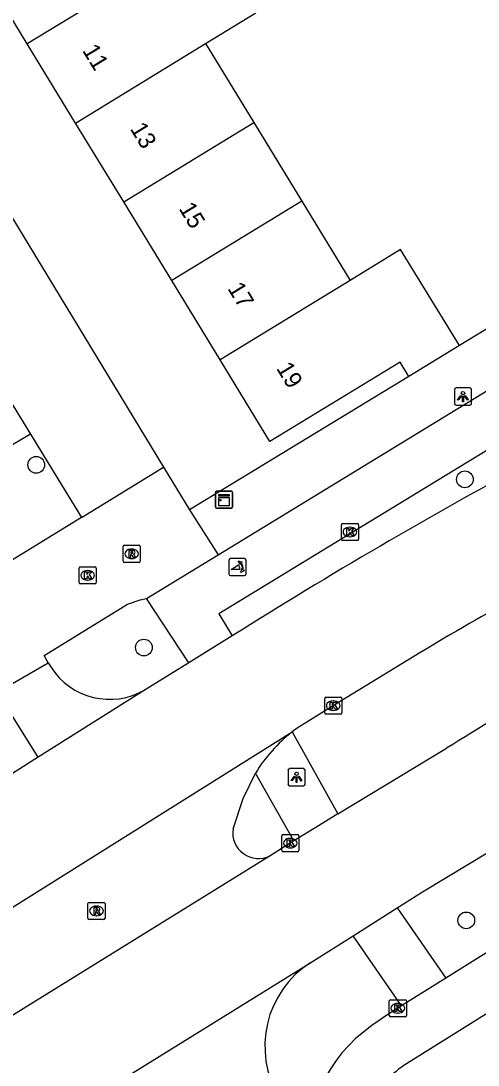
# Model space of a CAD drawing. Extents: x 157767 to 159171, y 387842 to 389425.
# Drawn here: x 158328.2 to 158354.9, y 388283.9 to 388345 of the extents above; entities that cross this region are included whole.
import ezdxf

# ---------------------------------------------------------------- set-up
doc = ezdxf.new("R2010")
doc.units = 0
for name, color, linetype in [('IMGEO_Boom', 7, 'Continuous'), ('IMGEO_Fietspad_open', 7, 'Continuous'), ('IMGEO_Kast', 7, 'Continuous'), ('IMGEO_Kolk', 7, 'Continuous'), ('IMGEO_Lichtpunt', 7, 'Continuous'), ('IMGEO_Pand', 7, 'Continuous'), ('IMGEO_Pand_nummerreeks', 7, 'Continuous'), ('IMGEO_Poller', 7, 'Continuous'), ('IMGEO_Rijbaan_lokaal_gesloten', 7, 'Continuous'), ('IMGEO_Rijbaan_lokaal_open', 7, 'Continuous'), ('IMGEO_Rioolput', 7, 'Continuous'), ('IMGEO_Voetpad_open', 7, 'Continuous')]:
    doc.layers.add(name, color=color, linetype=linetype)

msp = doc.modelspace()

# ---------------------------------------------------------------- linework, layer by layer
at = {"layer": 'IMGEO_Boom'}
for centre in [(158329.123, 388318.977), (158354.168, 388318.127), (158335.413, 388308.284), (158354.251, 388292.323)]:
    msp.add_circle(centre, 0.489, dxfattribs=at)
at = {"layer": 'IMGEO_Fietspad_open'}
for points in [[(158339.745, 388313.717), (158393.034, 388346.31)], [(158394.137, 388343.439), (158339.785, 388310.258), (158340.574, 388308.966)], [(158338.044, 388307.393), (158335.562, 388311.158)], [(158329.827, 388307.397), (158329.968, 388307.16)], [(158329.232, 388301.865), (158327.728, 388304.268)], [(158344.078, 388303.351), (158346.752, 388298.554)], [(158344.18, 388296.97), (158341.938, 388300.944)], [(158373.056, 388301.46), (158353.052, 388288.935)], [(158376.024, 388299.744), (158350.757, 388283.935)], [(158350.21, 388293.055), (158353.052, 388288.935)], [(158350.467, 388287.316), (158347.634, 388291.422)], [(158353.052, 388288.935), (158350.467, 388287.316)], [(158350.467, 388287.316), (158349.673, 388286.819), (158348.736, 388286.168), (158347.771, 388285.41), (158347, 388284.583)]]:
    msp.add_lwpolyline(points, dxfattribs=at)
for centre, radius, start, end in [((158333.422, 388309.339), 4.084, 212.24373, 300.36386), ((158356.036, 388277.36), 11.568, 141.36415, 164.11301), ((158353.515, 388279.529), 5.198, 122.04297, 155.3135)]:
    msp.add_arc(centre, radius, start, end, dxfattribs=at)
at = {"layer": 'IMGEO_Kast'}
for p, q in [((158339.672, 388317.442), (158340.513, 388317.442)), ((158340.513, 388317.442), (158339.672, 388317.442)), ((158339.597, 388316.517), (158339.597, 388317.358)), ((158339.597, 388317.358), (158339.597, 388316.517)), ((158340.597, 388317.367), (158340.597, 388316.526)), ((158340.597, 388316.526), (158340.597, 388317.367)), ((158340.522, 388316.442), (158339.681, 388316.442)), ((158339.681, 388316.442), (158340.522, 388316.442))]:
    msp.add_line(p, q, dxfattribs=at)
for points in [[(158339.792, 388317.232), (158340.392, 388317.232), (158340.392, 388317.147), (158339.792, 388317.147), (158339.792, 388317.232)], [(158339.792, 388317.057), (158340.392, 388317.057), (158340.392, 388316.568), (158339.792, 388316.568), (158339.792, 388317.057)]]:
    msp.add_lwpolyline(points, dxfattribs=at)
msp.add_circle((158339.876, 388316.906), 0.0377, dxfattribs=at)
for centre, start, end in [((158339.675, 388317.364), 92.4484, 184.28452), ((158339.675, 388317.364), 92.4484, 184.28452), ((158340.519, 388317.364), 2.4484, 94.28452), ((158340.519, 388317.364), 2.4484, 94.28452), ((158339.675, 388316.52), 182.4484, 274.28452), ((158339.675, 388316.52), 182.4484, 274.28452), ((158340.519, 388316.52), 272.4484, 4.28452), ((158340.519, 388316.52), 272.4484, 4.28452)]:
    msp.add_arc(centre, 0.0779, start, end, dxfattribs=at)
at = {"layer": 'IMGEO_Kolk'}
for p, q in [((158346.951, 388314.623), (158346.951, 388315.475)), ((158347.026, 388315.549), (158347.878, 388315.549)), ((158347.439, 388315.329), (158347.464, 388315.329)), ((158347.952, 388315.475), (158347.952, 388314.623)), ((158347.878, 388314.549), (158347.026, 388314.549)), ((158347.462, 388314.769), (158347.437, 388314.769)), ((158331.626, 388312.084), (158331.626, 388312.936)), ((158331.701, 388313.01), (158332.553, 388313.01)), ((158332.114, 388312.79), (158332.139, 388312.79)), ((158332.627, 388312.936), (158332.627, 388312.084)), ((158332.553, 388312.01), (158331.701, 388312.01)), ((158332.137, 388312.23), (158332.112, 388312.23)), ((158345.976, 388304.458), (158345.976, 388305.31)), ((158346.051, 388305.384), (158346.903, 388305.384)), ((158346.977, 388305.31), (158346.977, 388304.458)), ((158346.487, 388304.604), (158346.462, 388304.604)), ((158346.464, 388305.164), (158346.489, 388305.164)), ((158346.903, 388304.384), (158346.051, 388304.384)), ((158343.468, 388296.415), (158343.468, 388297.267)), ((158343.543, 388297.341), (158344.395, 388297.341)), ((158344.469, 388297.267), (158344.469, 388296.415)), ((158343.956, 388297.121), (158343.981, 388297.121)), ((158344.395, 388296.341), (158343.543, 388296.341)), ((158343.979, 388296.561), (158343.954, 388296.561)), ((158349.751, 388286.755), (158349.751, 388287.607)), ((158349.826, 388287.681), (158350.678, 388287.681)), ((158350.239, 388287.461), (158350.264, 388287.461)), ((158350.752, 388287.607), (158350.752, 388286.755)), ((158350.262, 388286.901), (158350.237, 388286.901)), ((158350.678, 388286.681), (158349.826, 388286.681))]:
    msp.add_line(p, q, dxfattribs=at)
for points in [[(158346.951, 388314.623), (158346.951, 388315.475)], [(158347.026, 388315.549), (158347.878, 388315.549)], [(158347.272, 388315.249), (158347.395, 388315.249), (158347.395, 388315.098), (158347.525, 388315.249), (158347.689, 388315.249), (158347.543, 388315.098), (158347.696, 388314.849), (158347.544, 388314.849), (158347.459, 388315.013), (158347.395, 388314.946), (158347.395, 388314.849), (158347.272, 388314.849), (158347.272, 388315.249)], [(158347.952, 388315.475), (158347.952, 388314.623)], [(158347.878, 388314.549), (158347.026, 388314.549)], [(158331.626, 388312.084), (158331.626, 388312.936)], [(158331.701, 388313.01), (158332.553, 388313.01)], [(158331.947, 388312.71), (158332.07, 388312.71), (158332.07, 388312.559), (158332.2, 388312.71), (158332.364, 388312.71), (158332.218, 388312.559), (158332.371, 388312.31), (158332.219, 388312.31), (158332.134, 388312.474), (158332.07, 388312.407), (158332.07, 388312.31), (158331.947, 388312.31), (158331.947, 388312.71)], [(158332.627, 388312.936), (158332.627, 388312.084)], [(158332.553, 388312.01), (158331.701, 388312.01)], [(158345.976, 388304.458), (158345.976, 388305.31)], [(158346.051, 388305.384), (158346.903, 388305.384)], [(158346.977, 388305.31), (158346.977, 388304.458)], [(158346.297, 388305.084), (158346.42, 388305.084), (158346.42, 388304.933), (158346.55, 388305.084), (158346.714, 388305.084), (158346.568, 388304.933), (158346.721, 388304.684), (158346.569, 388304.684), (158346.484, 388304.848), (158346.42, 388304.781), (158346.42, 388304.684), (158346.297, 388304.684), (158346.297, 388305.084)], [(158346.903, 388304.384), (158346.051, 388304.384)], [(158343.468, 388296.415), (158343.468, 388297.267)], [(158343.543, 388297.341), (158344.395, 388297.341)], [(158344.469, 388297.267), (158344.469, 388296.415)], [(158343.789, 388297.041), (158343.912, 388297.041), (158343.912, 388296.89), (158344.042, 388297.041), (158344.206, 388297.041), (158344.06, 388296.89), (158344.213, 388296.641), (158344.061, 388296.641), (158343.976, 388296.805), (158343.912, 388296.738), (158343.912, 388296.641), (158343.789, 388296.641), (158343.789, 388297.041)], [(158344.395, 388296.341), (158343.543, 388296.341)], [(158349.751, 388286.755), (158349.751, 388287.607)], [(158349.826, 388287.681), (158350.678, 388287.681)], [(158350.752, 388287.607), (158350.752, 388286.755)], [(158350.072, 388287.381), (158350.195, 388287.381), (158350.195, 388287.23), (158350.325, 388287.381), (158350.489, 388287.381), (158350.343, 388287.23), (158350.496, 388286.981), (158350.344, 388286.981), (158350.259, 388287.145), (158350.195, 388287.078), (158350.195, 388286.981), (158350.072, 388286.981), (158350.072, 388287.381)], [(158350.678, 388286.681), (158349.826, 388286.681)]]:
    msp.add_lwpolyline(points, dxfattribs=at)
for centre, start, end in [((158347.028, 388315.473), 91.55205, 178.44795), ((158347.028, 388315.473), 91.55205, 178.44795), ((158347.876, 388315.473), 1.55205, 88.44795), ((158347.876, 388315.473), 1.55205, 88.44795), ((158347.028, 388314.625), 181.55205, 268.44795), ((158347.028, 388314.625), 181.55205, 268.44795), ((158347.876, 388314.625), 271.55205, 358.44795), ((158347.876, 388314.625), 271.55205, 358.44795), ((158331.703, 388312.934), 91.55205, 178.44795), ((158331.703, 388312.934), 91.55205, 178.44795), ((158332.551, 388312.934), 1.55205, 88.44795), ((158332.551, 388312.934), 1.55205, 88.44795), ((158331.703, 388312.086), 181.55205, 268.44795), ((158331.703, 388312.086), 181.55205, 268.44795), ((158332.551, 388312.086), 271.55205, 358.44795), ((158332.551, 388312.086), 271.55205, 358.44795), ((158346.053, 388305.308), 91.55205, 178.44795), ((158346.053, 388305.308), 91.55205, 178.44795), ((158346.901, 388305.308), 1.55205, 88.44795), ((158346.901, 388305.308), 1.55205, 88.44795), ((158346.053, 388304.46), 181.55205, 268.44795), ((158346.053, 388304.46), 181.55205, 268.44795), ((158346.901, 388304.46), 271.55205, 358.44795), ((158346.901, 388304.46), 271.55205, 358.44795), ((158343.545, 388297.265), 91.55205, 178.44795), ((158343.545, 388297.265), 91.55205, 178.44795), ((158344.393, 388297.265), 1.55205, 88.44795), ((158344.393, 388297.265), 1.55205, 88.44795), ((158343.545, 388296.417), 181.55205, 268.44795), ((158343.545, 388296.417), 181.55205, 268.44795), ((158344.393, 388296.417), 271.55205, 358.44795), ((158344.393, 388296.417), 271.55205, 358.44795), ((158349.828, 388287.605), 91.55205, 178.44795), ((158349.828, 388287.605), 91.55205, 178.44795), ((158350.676, 388287.605), 1.55205, 88.44795), ((158350.676, 388287.605), 1.55205, 88.44795), ((158349.828, 388286.757), 181.55205, 268.44795), ((158349.828, 388286.757), 181.55205, 268.44795), ((158350.676, 388286.757), 271.55205, 358.44795), ((158350.676, 388286.757), 271.55205, 358.44795)]:
    msp.add_arc(centre, 0.0765, start, end, dxfattribs=at)
for centre, major_axis, ratio, start_param, end_param in [((158347.438, 388315.049), (-0.387, 0.002), 0.722429, 4.712389, 7.853982), ((158347.463, 388315.049), (-0.39, 0.002), 0.717154, 1.570796, 4.712389), ((158332.113, 388312.51), (-0.387, 0.002), 0.722429, 4.712389, 7.853982), ((158332.138, 388312.51), (-0.39, 0.002), 0.717154, 1.570796, 4.712389), ((158346.463, 388304.884), (-0.387, 0.002), 0.722429, 4.712389, 7.853982), ((158346.488, 388304.884), (-0.39, 0.002), 0.717154, 1.570796, 4.712389), ((158343.955, 388296.841), (-0.387, 0.002), 0.722429, 4.712389, 7.853982), ((158343.98, 388296.841), (-0.39, 0.002), 0.717154, 1.570796, 4.712389), ((158350.238, 388287.181), (-0.387, 0.002), 0.722429, 4.712389, 7.853982), ((158350.263, 388287.181), (-0.39, 0.002), 0.717154, 1.570796, 4.712389)]:
    msp.add_ellipse(centre, major_axis=major_axis, ratio=ratio, start_param=start_param, end_param=end_param, dxfattribs=at)
at = {"layer": 'IMGEO_Lichtpunt'}
for p, q in [((158353.559, 388323.378), (158353.559, 388322.571)), ((158353.559, 388323.378), (158353.559, 388322.571)), ((158354.461, 388323.473), (158353.653, 388323.473)), ((158354.461, 388323.473), (158353.653, 388323.473)), ((158354.555, 388322.571), (158354.555, 388323.378)), ((158354.555, 388322.571), (158354.555, 388323.378)), ((158353.653, 388322.477), (158354.461, 388322.477)), ((158353.653, 388322.477), (158354.461, 388322.477)), ((158343.833, 388301.104), (158343.833, 388300.297)), ((158343.833, 388301.104), (158343.833, 388300.297)), ((158344.735, 388301.199), (158343.927, 388301.199)), ((158344.735, 388301.199), (158343.927, 388301.199)), ((158344.829, 388300.297), (158344.829, 388301.104)), ((158344.829, 388300.297), (158344.829, 388301.104)), ((158343.927, 388300.203), (158344.735, 388300.203)), ((158343.927, 388300.203), (158344.735, 388300.203))]:
    msp.add_line(p, q, dxfattribs=at)
for points in [[(158353.933, 388323.042), (158353.972, 388323.014), (158353.784, 388322.752), (158353.746, 388322.779), (158353.933, 388323.042)], [(158354.035, 388322.994), (158354.082, 388322.994), (158354.082, 388322.672), (158354.035, 388322.672), (158354.035, 388322.994)], [(158354.145, 388323.014), (158354.183, 388323.041), (158354.37, 388322.779), (158354.331, 388322.751), (158354.145, 388323.014)], [(158344.207, 388300.768), (158344.246, 388300.74), (158344.058, 388300.478), (158344.02, 388300.505), (158344.207, 388300.768)], [(158344.309, 388300.72), (158344.356, 388300.72), (158344.356, 388300.398), (158344.309, 388300.398), (158344.309, 388300.72)], [(158344.419, 388300.74), (158344.457, 388300.767), (158344.644, 388300.505), (158344.605, 388300.477), (158344.419, 388300.74)]]:
    msp.add_lwpolyline(points, dxfattribs=at)
for centre in [(158354.058, 388323.176), (158344.332, 388300.902)]:
    msp.add_circle(centre, 0.0994, dxfattribs=at)
for centre, start, end in [((158353.653, 388323.378), 90, 180), ((158353.653, 388323.378), 90, 180), ((158354.461, 388323.378), 0, 90), ((158354.461, 388323.378), 0, 90), ((158353.653, 388322.571), 180, 270), ((158353.653, 388322.571), 180, 270), ((158354.461, 388322.571), 270, 0), ((158354.461, 388322.571), 270, 360), ((158343.927, 388301.104), 90, 180), ((158343.927, 388301.104), 90, 180), ((158344.735, 388301.104), 0, 90), ((158344.735, 388301.104), 0, 90), ((158343.927, 388300.297), 180, 270), ((158343.927, 388300.297), 180, 270), ((158344.735, 388300.297), 270, 0), ((158344.735, 388300.297), 270, 360)]:
    msp.add_arc(centre, 0.0946, start, end, dxfattribs=at)
at = {"layer": 'IMGEO_Pand'}
for points in [[(158339.015, 388343.626), (158341.944, 388345.42), (158339.126, 388350.035), (158336.198, 388348.248)], [(158328.599, 388343.609), (158325.682, 388348.394)], [(158336.198, 388348.248), (158328.599, 388343.609)], [(158331.423, 388338.976), (158328.599, 388343.609)], [(158331.423, 388338.976), (158339.015, 388343.626)], [(158339.015, 388343.626), (158341.832, 388339.005)], [(158334.235, 388334.362), (158331.423, 388338.976)], [(158334.235, 388334.362), (158341.832, 388339.005)], [(158341.832, 388339.005), (158344.639, 388334.399)], [(158337.039, 388329.763), (158334.235, 388334.362)], [(158344.639, 388334.399), (158337.039, 388329.763)], [(158344.639, 388334.399), (158347.463, 388329.767)], [(158353.847, 388325.951), (158350.412, 388331.57), (158347.463, 388329.767)], [(158339.867, 388325.123), (158337.039, 388329.763)], [(158347.463, 388329.767), (158339.867, 388325.123)], [(158353.847, 388325.951), (158350.888, 388324.146)], [(158350.888, 388324.146), (158350.38, 388324.98), (158342.778, 388320.347), (158339.867, 388325.123)]]:
    msp.add_lwpolyline(points, dxfattribs=at)
at = {"layer": 'IMGEO_Poller'}
for p, q in [((158340.383, 388313.397), (158340.383, 388312.59)), ((158340.383, 388313.397), (158340.383, 388312.59)), ((158341.285, 388313.492), (158340.477, 388313.492)), ((158341.285, 388313.492), (158340.477, 388313.492)), ((158341.379, 388312.59), (158341.379, 388313.397)), ((158341.379, 388312.59), (158341.379, 388313.397)), ((158340.477, 388312.495), (158341.285, 388312.495)), ((158340.477, 388312.495), (158341.285, 388312.495))]:
    msp.add_line(p, q, dxfattribs=at)
for points in [[(158341.018, 388312.848), (158340.505, 388312.848), (158340.935, 388313.123)], [(158341.062, 388313.221), (158341.05, 388313.148), (158340.925, 388313.353)], [(158340.925, 388313.353), (158341.156, 388313.287), (158341.085, 388313.255)], [(158341.078, 388312.676), (158341.144, 388312.907), (158341.174, 388312.839)], [(158341.21, 388312.812), (158341.282, 388312.801), (158341.078, 388312.676)]]:
    msp.add_lwpolyline(points, dxfattribs=at)
for centre, radius, start, end in [((158340.477, 388313.397), 0.0946, 90, 180), ((158340.477, 388313.397), 0.0946, 90, 180), ((158340.69, 388312.898), 0.332, 351.32473, 42.4854), ((158340.704, 388312.908), 0.476, 351.75274, 41.16905), ((158340.704, 388312.908), 0.516, 349.35686, 42.29123), ((158341.285, 388313.397), 0.0946, 0, 90), ((158341.285, 388313.397), 0.0946, 0, 90), ((158340.477, 388312.59), 0.0946, 180, 270), ((158340.477, 388312.59), 0.0946, 180, 270), ((158341.285, 388312.59), 0.0946, 270, 0), ((158341.285, 388312.59), 0.0946, 270, 0)]:
    msp.add_arc(centre, radius, start, end, dxfattribs=at)
at = {"layer": 'IMGEO_Rijbaan_lokaal_gesloten'}
for points in [[(158340.574, 388308.966), (158338.044, 388307.393)], [(158338.044, 388307.393), (158335.487, 388305.815)], [(158349.427, 388306.68), (158346.538, 388304.917), (158344.366, 388303.567), (158344.078, 388303.351)], [(158335.487, 388305.815), (158329.232, 388301.865)], [(158320.427, 388288.517), (158344.078, 388303.351)], [(158346.752, 388298.554), (158353.093, 388302.391)], [(158329.232, 388301.865), (158325.841, 388299.724)], [(158350.21, 388293.055), (158351.701, 388294), (158356.997, 388297.192), (158363.613, 388301.064)], [(158346.752, 388298.554), (158345.465, 388297.763), (158344.18, 388296.97)], [(158344.18, 388296.97), (158343.644, 388296.638), (158342.783, 388296.105)], [(158342.783, 388296.105), (158327.545, 388286.639)], [(158347.634, 388291.422), (158350.21, 388293.055)], [(158345.174, 388289.863), (158347.634, 388291.422)], [(158329.789, 388280.317), (158345.174, 388289.863)]]:
    msp.add_lwpolyline(points, dxfattribs=at)
for centre, radius, start, end in [((158499.201, 388057.708), 297.142, 118.37577, 122.26552), ((158445.272, 388152.814), 181.277, 117.72911, 121.91936), ((158462.626, 388127.262), 206.562, 118.21969, 122.02368)]:
    msp.add_arc(centre, radius, start, end, dxfattribs=at)
at = {"layer": 'IMGEO_Rijbaan_lokaal_open'}
for points in [[(158320.536, 388345.274), (158336.567, 388318.836)], [(158319.326, 388336.236), (158328.783, 388320.779)], [(158328.783, 388320.779), (158331.773, 388315.892)], [(158331.773, 388315.892), (158336.567, 388318.836)], [(158336.567, 388318.836), (158338.084, 388316.334)], [(158338.084, 388316.334), (158339.745, 388313.717)], [(158331.773, 388315.892), (158326.649, 388312.756)], [(158335.562, 388311.158), (158339.745, 388313.717)], [(158329.827, 388307.397), (158329.58, 388307.813), (158334.451, 388310.816), (158335.188, 388311.069), (158335.562, 388311.158)], [(158326.105, 388305.237), (158329.827, 388307.397)], [(158340.619, 388297.671), (158341.213, 388299.448), (158341.938, 388300.944)]]:
    msp.add_lwpolyline(points, dxfattribs=at)
for centre, radius, start, end in [((158349.546, 388296.335), 8.895, 127.92987, 148.79123), ((158342.105, 388297.447), 1.503, 171.41666, 296.79984), ((158348.281, 388284.964), 5.801, 122.37945, 211.45718)]:
    msp.add_arc(centre, radius, start, end, dxfattribs=at)
at = {"layer": 'IMGEO_Rioolput'}
for p, q in [((158334.197, 388313.344), (158334.197, 388314.196)), ((158334.272, 388314.27), (158335.124, 388314.27)), ((158334.685, 388314.05), (158334.71, 388314.05)), ((158335.198, 388314.196), (158335.198, 388313.344)), ((158335.124, 388313.27), (158334.272, 388313.27)), ((158334.708, 388313.49), (158334.683, 388313.49)), ((158332.14, 388292.451), (158332.14, 388293.303)), ((158332.215, 388293.377), (158333.067, 388293.377)), ((158332.628, 388293.157), (158332.653, 388293.157)), ((158333.141, 388293.303), (158333.141, 388292.451)), ((158333.067, 388292.377), (158332.215, 388292.377)), ((158332.651, 388292.597), (158332.626, 388292.597))]:
    msp.add_line(p, q, dxfattribs=at)
for points in [[(158334.197, 388313.344), (158334.197, 388314.196)], [(158334.272, 388314.27), (158335.124, 388314.27)], [(158334.786, 388313.968), (158334.534, 388313.97), (158334.534, 388313.57)], [(158334.534, 388313.57), (158334.658, 388313.57), (158334.658, 388313.732), (158334.669, 388313.732)], [(158334.712, 388313.889), (158334.658, 388313.889), (158334.658, 388313.808)], [(158334.658, 388313.808), (158334.71, 388313.808)], [(158335.198, 388314.196), (158335.198, 388313.344)], [(158335.124, 388313.27), (158334.272, 388313.27)], [(158334.716, 388313.703), (158334.787, 388313.57), (158334.927, 388313.57), (158334.862, 388313.696)], [(158332.14, 388292.451), (158332.14, 388293.303)], [(158332.215, 388293.377), (158333.067, 388293.377)], [(158332.729, 388293.075), (158332.477, 388293.077), (158332.477, 388292.677)], [(158332.655, 388292.996), (158332.601, 388292.996), (158332.601, 388292.915)], [(158333.141, 388293.303), (158333.141, 388292.451)], [(158333.067, 388292.377), (158332.215, 388292.377)], [(158332.477, 388292.677), (158332.601, 388292.677), (158332.601, 388292.839), (158332.612, 388292.839)], [(158332.601, 388292.915), (158332.653, 388292.915)], [(158332.659, 388292.81), (158332.73, 388292.677), (158332.87, 388292.677), (158332.805, 388292.803)]]:
    msp.add_lwpolyline(points, dxfattribs=at)
for centre, radius, start, end in [((158334.274, 388314.194), 0.0765, 91.55205, 178.44795), ((158334.274, 388314.194), 0.0765, 91.55205, 178.44795), ((158334.668, 388313.679), 0.0533, 26.02933, 88.69889), ((158334.694, 388313.997), 0.19, 274.7715, 282.96867), ((158334.718, 388313.793), 0.0964, 77.00612, 93.18647), ((158334.732, 388313.85), 0.0378, 276.66336, 79.67722), ((158334.785, 388313.858), 0.109, 350.36119, 89.41601), ((158334.783, 388313.858), 0.112, 277.58423, 350.98172), ((158334.767, 388313.643), 0.108, 29.51342, 73.79051), ((158335.122, 388314.194), 0.0765, 1.55205, 88.44795), ((158335.122, 388314.194), 0.0765, 1.55205, 88.44795), ((158334.274, 388313.346), 0.0765, 181.55205, 268.44795), ((158334.274, 388313.346), 0.0765, 181.55205, 268.44795), ((158335.122, 388313.346), 0.0765, 271.55205, 358.44795), ((158335.122, 388313.346), 0.0765, 271.55205, 358.44795), ((158332.217, 388293.301), 0.0765, 91.55205, 178.44795), ((158332.217, 388293.301), 0.0765, 91.55205, 178.44795), ((158332.661, 388292.9), 0.0964, 77.00612, 93.18647), ((158332.675, 388292.957), 0.0378, 276.66336, 79.67722), ((158332.728, 388292.965), 0.109, 350.36119, 89.41601), ((158332.726, 388292.965), 0.112, 277.58423, 350.98172), ((158333.065, 388293.301), 0.0765, 1.55205, 88.44795), ((158333.065, 388293.301), 0.0765, 1.55205, 88.44795), ((158332.217, 388292.453), 0.0765, 181.55205, 268.44795), ((158332.217, 388292.453), 0.0765, 181.55205, 268.44795), ((158332.611, 388292.786), 0.0533, 26.02933, 88.69889), ((158332.637, 388293.104), 0.19, 274.7715, 282.96867), ((158332.71, 388292.75), 0.108, 29.51342, 73.79051), ((158333.065, 388292.453), 0.0765, 271.55205, 358.44795), ((158333.065, 388292.453), 0.0765, 271.55205, 358.44795)]:
    msp.add_arc(centre, radius, start, end, dxfattribs=at)
for centre, major_axis, ratio, start_param, end_param in [((158334.684, 388313.77), (-0.387, 0.002), 0.722429, 4.712389, 7.853982), ((158334.709, 388313.77), (-0.39, 0.002), 0.717154, 1.570796, 4.712389), ((158332.627, 388292.877), (-0.387, 0.002), 0.722429, 4.712389, 7.853982), ((158332.652, 388292.877), (-0.39, 0.002), 0.717154, 1.570796, 4.712389)]:
    msp.add_ellipse(centre, major_axis=major_axis, ratio=ratio, start_param=start_param, end_param=end_param, dxfattribs=at)
at = {"layer": 'IMGEO_Voetpad_open'}
for points in [[(158328.783, 388320.779), (158327.208, 388319.833), (158317.793, 388335.287), (158319.326, 388336.236)], [(158362.339, 388331.133), (158353.847, 388325.951)], [(158350.888, 388324.146), (158338.084, 388316.334)]]:
    msp.add_lwpolyline(points, dxfattribs=at)

# ---------------------------------------------------------------- texts
at = {"layer": 'IMGEO_Pand_nummerreeks'}
for s, rotation, p in [('11', 301.3635, (158331.784, 388343.225)), ('13', 301.36432, (158334.575, 388338.647)), ('15', 301.36432, (158337.424, 388333.973)), ('17', 301.36432, (158340.273, 388329.298)), ('19', 301.3635, (158343.123, 388324.624))]:
    msp.add_text(s, height=1, rotation=rotation, dxfattribs=at).set_placement(p)

doc.saveas('drawing.dxf')
